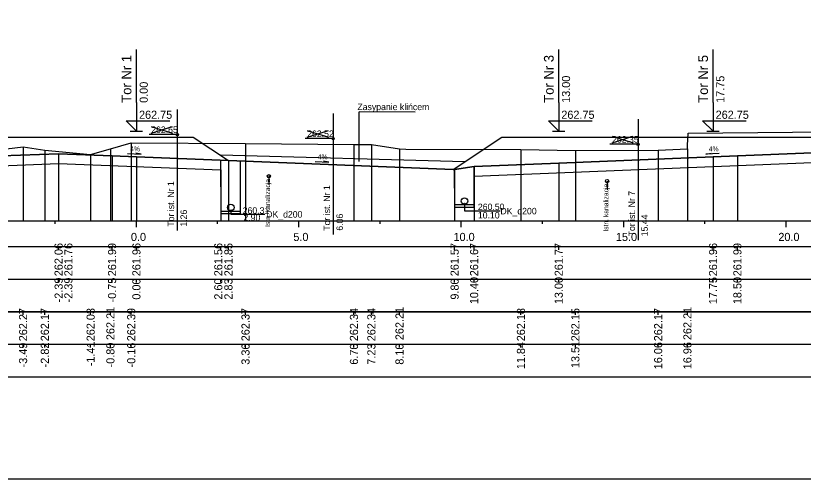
# Model space of a CAD drawing. Extents: x 6516023 to 6560129, y 5513077 to 5529206.
# Drawn here: x 6519137.2 to 6519161.44, y 5514551.66 to 5514565.91 of the extents above; entities that cross this region are included whole.
import ezdxf

# ---------------------------------------------------------------- set-up
doc = ezdxf.new("R2010")
doc.units = 0
for name, color, linetype in [('IR_default', 7, 'Continuous'), ('TOR_PRZEK_P-kable', 7, 'Continuous'), ('TOR_PRZEK_P-komponent', 7, 'Continuous'), ('TOR_PRZEK_P-odwodnienie', 7, 'Continuous'), ('TOR_PRZEK_P-opisy', 7, 'Continuous'), ('TOR_PRZEK_P-tabelka istniejace', 7, 'Continuous'), ('TOR_PRZEK_P-tabelka projektowane', 7, 'Continuous'), ('TOR_PRZEK_P-teren istniejacy', 7, 'Continuous'), ('TOR_PRZEK_P-tory istniejace', 7, 'Continuous'), ('TOR_PRZEK_P-tory projektowane', 7, 'Continuous'), ('TOR_PRZEK_P-uklad odniesienia', 7, 'Continuous'), ('TOR_PRZEK_P-warstwa ochronna I', 7, 'Continuous'), ('TOR_PRZEK_P-warstwa ochronna II', 7, 'Continuous'), ('TOR_RAMKI-ramka+tabelka 1', 7, 'Continuous')]:
    doc.layers.add(name, color=color, linetype=linetype)

msp = doc.modelspace()

# ---------------------------------------------------------------- linework, layer by layer
at = {"layer": 'IR_default'}
msp.add_lwpolyline([(6519134.263, 5514562.178), (6519137.763, 5514562.178), (6519139.163, 5514562.178), (6519142.663, 5514562.178), (6519143.746, 5514561.456), (6519150.665, 5514561.179), (6519152.163, 5514562.178), (6519155.663, 5514562.178), (6519156.913, 5514562.178), (6519160.413, 5514562.178), (6519163.013, 5514562.178), (6519166.513, 5514562.178), (6519167.813, 5514562.178), (6519171.313, 5514562.178), (6519172.705, 5514561.25), (6519173.063, 5514561.236), (6519173.413, 5514561.222)], dxfattribs=at)
at = {"layer": 'TOR_PRZEK_P-kable'}
for p, q in [((6519144.989, 5514560.973), (6519144.989, 5514560.703)), ((6519155.403, 5514560.824), (6519155.403, 5514560.554))]:
    msp.add_line(p, q, dxfattribs=at)
for centre in [(6519144.989, 5514560.973), (6519155.403, 5514560.824)]:
    msp.add_circle(centre, 0.05, dxfattribs=at)
at = {"layer": 'TOR_PRZEK_P-komponent'}
msp.add_line((6519151.026, 5514561.42), (6519143.499, 5514561.621), dxfattribs=at)
for points in [[(6519134.263, 5514562.178), (6519137.763, 5514562.178), (6519139.163, 5514562.178), (6519142.663, 5514562.178), (6519143.746, 5514561.456), (6519150.665, 5514561.179), (6519152.163, 5514562.178), (6519155.663, 5514562.178), (6519156.913, 5514562.178), (6519160.413, 5514562.178), (6519163.013, 5514562.178)], [(6519161.713, 5514561.69), (6519159.413, 5514561.598), (6519158.663, 5514561.568), (6519153.913, 5514561.378), (6519151.309, 5514561.274), (6519150.709, 5514561.178), (6519150.665, 5514561.179), (6519143.746, 5514561.456), (6519140.913, 5514561.569), (6519140.163, 5514561.599), (6519138.518, 5514561.665), (6519136.763, 5514561.595)]]:
    msp.add_lwpolyline(points, dxfattribs=at)
at = {"layer": 'TOR_PRZEK_P-odwodnienie'}
for p, q in [((6519143.518, 5514559.811), (6519143.513, 5514561.465)), ((6519144.118, 5514559.813), (6519144.113, 5514561.445)), ((6519150.713, 5514560.009), (6519150.709, 5514561.178)), ((6519151.313, 5514560.011), (6519151.309, 5514561.274)), ((6519144.118, 5514559.892), (6519143.518, 5514559.892)), ((6519151.313, 5514560.09), (6519150.713, 5514560.09)), ((6519151.313, 5514560.01), (6519150.713, 5514560.01)), ((6519144.118, 5514559.812), (6519143.518, 5514559.812))]:
    msp.add_line(p, q, dxfattribs=at)
for points in [[(6519143.818, 5514559.912), (6519143.818, 5514559.802), (6519144.87, 5514559.802)], [(6519151.013, 5514560.11), (6519151.013, 5514559.905), (6519152.106, 5514559.905)]]:
    msp.add_lwpolyline(points, dxfattribs=at)
for centre, radius in [((6519143.818, 5514560.012), 0.1), ((6519151.013, 5514560.21), 0.1), ((6519151.013, 5514560.11), 0.03), ((6519143.818, 5514559.912), 0.03)]:
    msp.add_circle(centre, radius, dxfattribs=at)
at = {"layer": 'TOR_PRZEK_P-opisy'}
for p in [(6519147.767, 5514561.81), (6519147.767, 5514561.427)]:
    msp.add_line(p, (6519147.767, 5514562.957), dxfattribs=at)
for points in [[(6519149.499, 5514562.946), (6519147.767, 5514562.957)], [(6519140.643, 5514561.672), (6519141.061, 5514561.653), (6519140.893, 5514561.681)], [(6519158.857, 5514561.674), (6519158.44, 5514561.655), (6519158.607, 5514561.683)], [(6519146.418, 5514561.429), (6519146.836, 5514561.41), (6519146.668, 5514561.438)]]:
    msp.add_lwpolyline(points, dxfattribs=at)
at = {"layer": 'TOR_PRZEK_P-tabelka istniejace'}
for p, q in [((6519137.424, 5514556.706), (6519137.424, 5514556.806)), ((6519138.094, 5514556.706), (6519138.094, 5514556.806)), ((6519139.504, 5514556.706), (6519139.504, 5514556.806)), ((6519140.112, 5514556.706), (6519140.112, 5514556.806)), ((6519140.754, 5514556.706), (6519140.754, 5514556.806)), ((6519144.271, 5514556.706), (6519144.271, 5514556.806)), ((6519147.609, 5514556.706), (6519147.609, 5514556.806)), ((6519148.146, 5514556.706), (6519148.146, 5514556.806)), ((6519149.012, 5514556.706), (6519149.012, 5514556.806)), ((6519152.75, 5514556.706), (6519152.75, 5514556.806)), ((6519154.425, 5514556.706), (6519154.425, 5514556.806)), ((6519156.974, 5514556.706), (6519156.974, 5514556.806)), ((6519157.875, 5514556.706), (6519157.875, 5514556.806)), ((6519089.663, 5514555.806), (6519183.463, 5514555.806)), ((6519137.424, 5514555.706), (6519137.424, 5514555.806)), ((6519138.094, 5514555.706), (6519138.094, 5514555.806)), ((6519139.504, 5514555.706), (6519139.504, 5514555.806)), ((6519140.112, 5514555.706), (6519140.112, 5514555.806)), ((6519140.754, 5514555.706), (6519140.754, 5514555.806)), ((6519144.271, 5514555.706), (6519144.271, 5514555.806)), ((6519147.609, 5514555.706), (6519147.609, 5514555.806)), ((6519148.146, 5514555.706), (6519148.146, 5514555.806)), ((6519149.012, 5514555.706), (6519149.012, 5514555.806)), ((6519152.75, 5514555.706), (6519152.75, 5514555.806)), ((6519154.425, 5514555.706), (6519154.425, 5514555.806)), ((6519156.974, 5514555.706), (6519156.974, 5514555.806)), ((6519157.875, 5514555.706), (6519157.875, 5514555.806))]:
    msp.add_line(p, q, dxfattribs=at)
for points in [[(6519137.424, 5514561.88), (6519137.424, 5514559.806), (6519137.424, 5514559.676), (6519137.424, 5514559.606)], [(6519140.112, 5514561.814), (6519140.112, 5514559.806), (6519140.112, 5514559.676), (6519140.112, 5514559.606)], [(6519140.754, 5514562.001), (6519140.754, 5514559.806), (6519140.754, 5514559.676), (6519140.754, 5514559.606)], [(6519144.271, 5514561.981), (6519144.271, 5514559.806), (6519144.271, 5514559.676), (6519144.271, 5514559.606)], [(6519147.609, 5514561.945), (6519147.609, 5514559.806), (6519147.609, 5514559.676), (6519147.609, 5514559.606)], [(6519148.146, 5514561.943), (6519148.146, 5514559.806), (6519148.146, 5514559.676), (6519148.146, 5514559.606)], [(6519149.012, 5514561.819), (6519149.012, 5514559.806), (6519149.012, 5514559.676), (6519149.012, 5514559.606)], [(6519157.875, 5514561.819), (6519157.875, 5514559.806), (6519157.875, 5514559.676), (6519157.875, 5514559.606)], [(6519138.094, 5514561.775), (6519138.094, 5514559.806), (6519138.094, 5514559.676), (6519138.094, 5514559.606)], [(6519139.504, 5514561.638), (6519139.504, 5514559.806), (6519139.504, 5514559.676), (6519139.504, 5514559.606)], [(6519152.75, 5514561.791), (6519152.75, 5514559.806), (6519152.75, 5514559.676), (6519152.75, 5514559.606)], [(6519154.425, 5514561.761), (6519154.425, 5514559.806), (6519154.425, 5514559.676), (6519154.425, 5514559.606)], [(6519156.974, 5514561.774), (6519156.974, 5514559.806), (6519156.974, 5514559.676), (6519156.974, 5514559.606)]]:
    msp.add_lwpolyline(points, dxfattribs=at)
msp.add_lwpolyline([(6519089.663, 5514556.806), (6519089.663, 5514554.806), (6519183.463, 5514554.806), (6519183.463, 5514556.806)], close=True, dxfattribs=at)
at = {"layer": 'TOR_PRZEK_P-tabelka projektowane'}
for p, q in [((6519138.518, 5514558.706), (6519138.518, 5514558.806)), ((6519138.518, 5514558.706), (6519138.518, 5514558.806)), ((6519140.163, 5514558.706), (6519140.163, 5514558.806)), ((6519140.913, 5514558.706), (6519140.913, 5514558.806)), ((6519143.514, 5514558.706), (6519143.514, 5514558.806)), ((6519143.746, 5514558.706), (6519143.746, 5514558.806)), ((6519150.709, 5514558.706), (6519150.709, 5514558.806)), ((6519151.309, 5514558.706), (6519151.309, 5514558.806)), ((6519153.913, 5514558.706), (6519153.913, 5514558.806)), ((6519158.663, 5514558.706), (6519158.663, 5514558.806)), ((6519159.413, 5514558.706), (6519159.413, 5514558.806)), ((6519089.663, 5514557.806), (6519183.463, 5514557.806)), ((6519138.518, 5514557.706), (6519138.518, 5514557.806)), ((6519138.518, 5514557.706), (6519138.518, 5514557.806)), ((6519140.163, 5514557.706), (6519140.163, 5514557.806)), ((6519140.913, 5514557.706), (6519140.913, 5514557.806)), ((6519143.514, 5514557.706), (6519143.514, 5514557.806)), ((6519143.746, 5514557.706), (6519143.746, 5514557.806)), ((6519150.709, 5514557.706), (6519150.709, 5514557.806)), ((6519151.309, 5514557.706), (6519151.309, 5514557.806)), ((6519153.913, 5514557.706), (6519153.913, 5514557.806)), ((6519158.663, 5514557.706), (6519158.663, 5514557.806)), ((6519159.413, 5514557.706), (6519159.413, 5514557.806))]:
    msp.add_line(p, q, dxfattribs=at)
for points in [[(6519138.518, 5514561.665), (6519138.518, 5514559.806), (6519138.518, 5514559.676), (6519138.518, 5514559.606)], [(6519140.163, 5514561.599), (6519140.163, 5514559.806), (6519140.163, 5514559.676), (6519140.163, 5514559.606)], [(6519140.913, 5514561.569), (6519140.913, 5514559.806), (6519140.913, 5514559.676), (6519140.913, 5514559.606)], [(6519158.663, 5514561.568), (6519158.663, 5514559.806), (6519158.663, 5514559.676), (6519158.663, 5514559.606)], [(6519159.413, 5514561.598), (6519159.413, 5514559.806), (6519159.413, 5514559.676), (6519159.413, 5514559.606)], [(6519138.518, 5514561.365), (6519138.518, 5514559.806), (6519138.518, 5514559.676), (6519138.518, 5514559.606)], [(6519143.746, 5514561.456), (6519143.746, 5514559.806), (6519143.746, 5514559.676), (6519143.746, 5514559.606)], [(6519153.913, 5514561.378), (6519153.913, 5514559.806), (6519153.913, 5514559.676), (6519153.913, 5514559.606)], [(6519143.514, 5514561.165), (6519143.514, 5514559.806), (6519143.514, 5514559.676), (6519143.514, 5514559.606)], [(6519150.709, 5514561.178), (6519150.709, 5514559.806), (6519150.709, 5514559.676), (6519150.709, 5514559.606)], [(6519151.309, 5514561.274), (6519151.309, 5514559.806), (6519151.309, 5514559.676), (6519151.309, 5514559.606)]]:
    msp.add_lwpolyline(points, dxfattribs=at)
msp.add_lwpolyline([(6519089.663, 5514558.806), (6519089.663, 5514556.806), (6519183.463, 5514556.806), (6519183.463, 5514558.806)], close=True, dxfattribs=at)
at = {"layer": 'TOR_PRZEK_P-teren istniejacy'}
msp.add_lwpolyline([(6519136.643, 5514561.787), (6519137.424, 5514561.88), (6519138.094, 5514561.775), (6519139.504, 5514561.638), (6519140.112, 5514561.814), (6519140.754, 5514562.001), (6519144.271, 5514561.981), (6519147.609, 5514561.945), (6519148.146, 5514561.943), (6519149.012, 5514561.819), (6519149.205, 5514561.805), (6519152.75, 5514561.791), (6519154.425, 5514561.761), (6519156.974, 5514561.774), (6519157.875, 5514561.819), (6519157.876, 5514561.918), (6519157.899, 5514562.299), (6519163.252, 5514562.352)], dxfattribs=at)
at = {"layer": 'TOR_PRZEK_P-tory istniejace'}
for p, q in [((6519142.168, 5514563.028), (6519142.168, 5514559.308)), ((6519146.97, 5514562.904), (6519146.97, 5514559.184)), ((6519156.356, 5514562.73), (6519156.356, 5514559.01)), ((6519141.369, 5514562.3), (6519142.02, 5514562.503)), ((6519141.369, 5514562.503), (6519142.02, 5514562.3)), ((6519146.17, 5514562.176), (6519146.822, 5514562.379)), ((6519146.17, 5514562.379), (6519146.822, 5514562.176)), ((6519142.169, 5514562.253), (6519141.303, 5514562.253)), ((6519146.97, 5514562.129), (6519146.104, 5514562.129)), ((6519155.556, 5514562.002), (6519156.208, 5514562.205)), ((6519155.556, 5514562.205), (6519156.208, 5514562.002)), ((6519156.356, 5514561.955), (6519155.49, 5514561.955))]:
    msp.add_line(p, q, dxfattribs=at)
for centre in [(6519142.169, 5514562.253), (6519146.97, 5514562.129), (6519156.356, 5514561.955)]:
    msp.add_circle(centre, 0.035, dxfattribs=at)
at = {"layer": 'TOR_PRZEK_P-tory projektowane'}
for p, q in [((6519140.913, 5514563.236), (6519140.913, 5514564.868)), ((6519153.913, 5514563.236), (6519153.913, 5514564.868)), ((6519158.663, 5514563.235), (6519158.663, 5514564.868)), ((6519140.913, 5514563.236), (6519140.913, 5514562.358)), ((6519153.913, 5514563.236), (6519153.913, 5514562.358)), ((6519158.663, 5514563.235), (6519158.663, 5514562.358)), ((6519140.913, 5514562.358), (6519140.594, 5514562.677)), ((6519140.594, 5514562.677), (6519141.938, 5514562.677)), ((6519153.913, 5514562.358), (6519153.594, 5514562.677)), ((6519153.594, 5514562.677), (6519154.938, 5514562.677)), ((6519158.663, 5514562.358), (6519158.344, 5514562.677)), ((6519158.344, 5514562.677), (6519159.688, 5514562.677)), ((6519140.721, 5514562.358), (6519141.105, 5514562.358)), ((6519153.721, 5514562.358), (6519154.105, 5514562.358)), ((6519158.471, 5514562.358), (6519158.855, 5514562.358))]:
    msp.add_line(p, q, dxfattribs=at)
at = {"layer": 'TOR_PRZEK_P-uklad odniesienia'}
for p, q in [((6519093.463, 5514559.606), (6519183.463, 5514559.606)), ((6519138.413, 5514559.506), (6519138.413, 5514559.606)), ((6519140.913, 5514559.406), (6519140.913, 5514559.606)), ((6519143.413, 5514559.506), (6519143.413, 5514559.606)), ((6519145.913, 5514559.406), (6519145.913, 5514559.606)), ((6519148.413, 5514559.506), (6519148.413, 5514559.606)), ((6519150.913, 5514559.406), (6519150.913, 5514559.606)), ((6519153.413, 5514559.506), (6519153.413, 5514559.606)), ((6519155.913, 5514559.406), (6519155.913, 5514559.606)), ((6519158.413, 5514559.506), (6519158.413, 5514559.606)), ((6519160.913, 5514559.406), (6519160.913, 5514559.606))]:
    msp.add_line(p, q, dxfattribs=at)
at = {"layer": 'TOR_PRZEK_P-warstwa ochronna I'}
for points in [[(6519133.409, 5514561.161), (6519138.518, 5514561.365), (6519143.514, 5514561.165)], [(6519151.31, 5514560.974), (6519161.713, 5514561.39), (6519161.713, 5514561.44), (6519172.164, 5514561.022)]]:
    msp.add_lwpolyline(points, dxfattribs=at)
at = {"layer": 'TOR_PRZEK_P-warstwa ochronna II'}
msp.add_lwpolyline([(6519136.763, 5514561.595), (6519138.518, 5514561.665), (6519140.163, 5514561.599), (6519140.913, 5514561.569), (6519143.746, 5514561.456), (6519150.709, 5514561.178), (6519151.309, 5514561.274), (6519153.913, 5514561.378), (6519158.663, 5514561.568), (6519159.413, 5514561.598), (6519161.713, 5514561.69), (6519162.463, 5514561.66), (6519164.013, 5514561.598), (6519164.763, 5514561.568), (6519169.563, 5514561.376), (6519173.413, 5514561.222), (6519174.053, 5514560.795)], dxfattribs=at)
at = {"layer": 'TOR_RAMKI-ramka+tabelka 1'}
msp.add_lwpolyline([(6519087.013, 5514580.156), (6519334.513, 5514580.156), (6519334.513, 5514551.656), (6519087.013, 5514551.656)], close=True, dxfattribs=at)

# ---------------------------------------------------------------- texts
at = {"layer": 'TOR_PRZEK_P-kable'}
for p in [(6519145.027, 5514559.416), (6519155.441, 5514559.267)]:
    msp.add_text('Istn. kanalizacja', height=0.14999, rotation=90.0511, dxfattribs=at).set_placement(p)
at = {"layer": 'TOR_PRZEK_P-odwodnienie'}
for s, p in [('260.50', (6519151.425, 5514559.931)), ('260.31', (6519144.185, 5514559.818)), ('DK_d200', (6519144.908, 5514559.701)), ('10.10', (6519151.425, 5514559.673)), ('DK_d200', (6519152.119, 5514559.8)), ('2.90', (6519144.207, 5514559.6))]:
    msp.add_text(s, height=0.2, rotation=360, dxfattribs=at).set_placement(p)
at = {"layer": 'TOR_PRZEK_P-opisy'}
for s, height, rotation, p in [('Zasypanie klińcem', 0.2, 359.9489, (6519147.716, 5514563.006)), ('4%', 0.15, 359.8485, (6519140.722, 5514561.738)), ('4%', 0.15, 0.1515, (6519158.534, 5514561.739)), ('4%', 0.15, 359.8485, (6519146.497, 5514561.495))]:
    msp.add_text(s, height=height, rotation=rotation, dxfattribs=at).set_placement(p)
at = {"layer": 'TOR_PRZEK_P-tabelka istniejace'}
for s, p in [('262.27', (6519137.549, 5514555.898)), ('262.17', (6519138.219, 5514555.898)), ('262.03', (6519139.629, 5514555.898)), ('262.21', (6519140.237, 5514555.933)), ('262.39', (6519140.879, 5514555.898)), ('262.37', (6519144.396, 5514555.898)), ('262.34', (6519147.734, 5514555.899)), ('262.34', (6519148.271, 5514555.899)), ('262.21', (6519149.137, 5514555.933)), ('262.18', (6519152.875, 5514555.898)), ('262.15', (6519154.55, 5514555.897)), ('262.17', (6519157.099, 5514555.898)), ('262.21', (6519158, 5514555.933)), ('-3.49', (6519137.549, 5514555.094)), ('-2.82', (6519138.219, 5514555.096)), ('-1.41', (6519139.629, 5514555.129)), ('-0.80', (6519140.237, 5514555.094)), ('-0.16', (6519140.879, 5514555.094)), ('3.36', (6519144.396, 5514555.177)), ('6.70', (6519147.734, 5514555.178)), ('7.23', (6519148.271, 5514555.178)), ('8.10', (6519149.137, 5514555.178)), ('11.84', (6519152.875, 5514555.039)), ('13.51', (6519154.55, 5514555.073)), ('16.06', (6519157.099, 5514555.038)), ('16.96', (6519158, 5514555.038))]:
    msp.add_text(s, height=0.25, rotation=90, dxfattribs=at).set_placement(p)
at = {"layer": 'TOR_PRZEK_P-tabelka projektowane'}
for s, p in [('262.06', (6519138.643, 5514557.898)), ('261.76', (6519138.943, 5514557.898)), ('261.99', (6519140.288, 5514557.898)), ('261.96', (6519141.038, 5514557.898)), ('261.56', (6519143.559, 5514557.898)), ('261.85', (6519143.871, 5514557.897)), ('261.57', (6519150.834, 5514557.898)), ('261.67', (6519151.434, 5514557.898)), ('261.77', (6519154.038, 5514557.898)), ('261.96', (6519158.788, 5514557.898)), ('261.99', (6519159.538, 5514557.898)), ('-2.39', (6519138.643, 5514557.094)), ('-2.39', (6519138.943, 5514557.094)), ('-0.75', (6519140.288, 5514557.093)), ('0.00', (6519141.038, 5514557.178)), ('2.60', (6519143.559, 5514557.178)), ('2.83', (6519143.871, 5514557.178)), ('9.80', (6519150.834, 5514557.178)), ('10.40', (6519151.434, 5514557.038)), ('13.00', (6519154.038, 5514557.038)), ('17.75', (6519158.788, 5514557.037)), ('18.50', (6519159.538, 5514557.038))]:
    msp.add_text(s, height=0.25, rotation=90, dxfattribs=at).set_placement(p)
at = {"layer": 'TOR_PRZEK_P-tory istniejace'}
for s, p in [('262.65', (6519141.369, 5514562.303)), ('262.52', (6519146.17, 5514562.179)), ('262.35', (6519155.556, 5514562.005))]:
    msp.add_text(s, height=0.2, dxfattribs=at).set_placement(p)
for s, rotation, p in [('Tor ist. Nr 1', 90.0511, (6519142.075, 5514559.422)), ('Tor ist. Nr 1', 90.0511, (6519146.876, 5514559.298)), ('Tor ist. Nr 7', 90.0511, (6519156.262, 5514559.124)), ('1.26', 90, (6519142.469, 5514559.423)), ('6.06', 90, (6519147.27, 5514559.299)), ('15.44', 90, (6519156.656, 5514559.125))]:
    msp.add_text(s, height=0.2, rotation=rotation, dxfattribs=at).set_placement(p)
at = {"layer": 'TOR_PRZEK_P-tory projektowane'}
for s, height, p in [('Tor Nr 1', 0.3, (6519140.758, 5514563.23)), ('Tor Nr 3', 0.3, (6519153.758, 5514563.23)), ('Tor Nr 5', 0.3, (6519158.508, 5514563.229)), ('13.00', 0.25, (6519154.263, 5514563.228)), ('17.75', 0.25, (6519159.013, 5514563.228)), ('0.00', 0.25, (6519141.263, 5514563.228))]:
    msp.add_text(s, height=height, rotation=90, dxfattribs=at).set_placement(p)
for p in [(6519140.993, 5514562.738), (6519153.993, 5514562.738), (6519158.743, 5514562.738)]:
    msp.add_text('262.75', height=0.25, dxfattribs=at).set_placement(p)
at = {"layer": 'TOR_PRZEK_P-uklad odniesienia'}
for s, p in [('0.0', (6519140.744, 5514558.981)), ('5.0', (6519145.744, 5514558.981)), ('10.0', (6519150.674, 5514558.981)), ('15.0', (6519155.674, 5514558.981)), ('20.0', (6519160.674, 5514558.981))]:
    msp.add_text(s, height=0.25, dxfattribs=at).set_placement(p)

doc.saveas('drawing.dxf')
